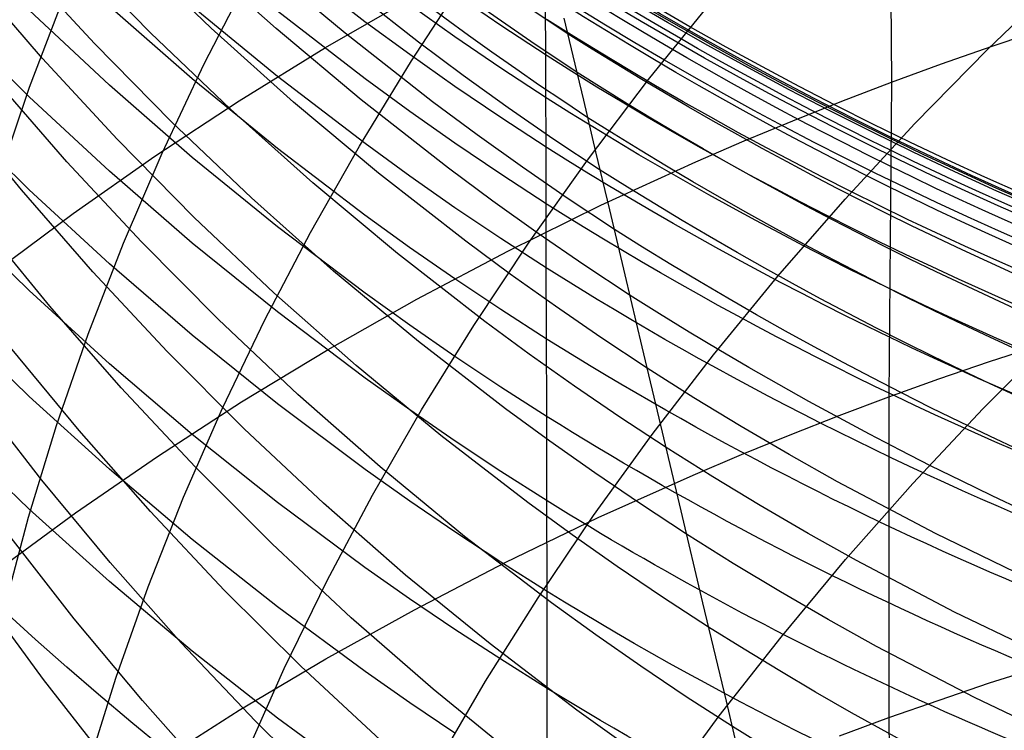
# Model space of a CAD drawing. Extents: x -383 to 1849, y -1185 to -529.
# Tile 584 of 656: x 401.47 to 405.76, y -943.97 to -940.87. Entities that reach past the tile are written whole.
import ezdxf

# ---------------------------------------------------------------- set-up
doc = ezdxf.new("R2010")
doc.units = 0
doc.layers.add('PREDEFINITO', color=7, linetype='CONTINUOUS')

msp = doc.modelspace()

# ---------------------------------------------------------------- linework, layer by layer
at = {"layer": 'PREDEFINITO'}
for p, q in [((405.2605578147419, -939.810558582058, 642.3304329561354), (405.2711921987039, -941.1462865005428, 643.8347867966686)), ((402.037841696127, -940.9313663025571, 556.3868022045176), (401.7005064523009, -940.5864885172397, 556.3035095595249)), ((402.3024364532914, -940.9103853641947, 558.0040186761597), (401.9536251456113, -940.5754936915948, 557.9308205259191)), ((402.585639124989, -940.9129122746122, 559.609980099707), (402.2255133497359, -940.5892629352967, 559.5467856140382)), ((402.9735530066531, -940.8831935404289, 587.206462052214), (402.5912333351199, -940.5876237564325, 587.2710596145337)), ((401.7927192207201, -940.9775858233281, 554.7592878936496), (401.4672152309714, -940.6238454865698, 554.6658341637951)), ((402.8872983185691, -940.93305770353, 561.2044731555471), (402.5162099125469, -940.6209228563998, 561.150884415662)), ((401.5668894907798, -941.0440071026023, 553.120956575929), (401.2535043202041, -940.6817067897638, 553.0170742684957)), ((402.2722354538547, -941.0672377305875, 518.6709038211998), (402.4704834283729, -940.6813895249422, 518.4406828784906)), ((403.2066861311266, -940.9720353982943, 562.7874186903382), (402.8248821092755, -940.6720887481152, 562.7431293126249)), ((403.1761953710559, -941.0529203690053, 516.4495415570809), (403.4169568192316, -940.6849272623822, 516.2286544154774)), ((405.6897403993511, -941.0043498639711, 511.9361392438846), (406.0174290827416, -940.6886460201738, 511.7511741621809)), ((401.5098240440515, -941.1681048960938, 520.915806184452), (401.6623340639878, -940.7676017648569, 520.6791112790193)), ((402.8018844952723, -940.995362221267, 641.2896476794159), (403.189091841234, -940.7724504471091, 641.4871910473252)), ((403.5657074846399, -940.8989365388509, 584.1562181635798), (403.365909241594, -940.7618922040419, 584.1805398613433)), ((402.2192701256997, -941.1321590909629, 591.814644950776), (401.8579700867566, -940.8158310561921, 591.9031625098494)), ((402.5915780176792, -941.1220232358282, 590.2428799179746), (402.2198431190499, -940.8162875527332, 590.3224012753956)), ((403.3660107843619, -940.9486039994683, 585.6698017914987), (403.1686657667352, -940.8085819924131, 585.6975887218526)), ((403.8596617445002, -940.9365200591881, 567.4477734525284), (403.6572820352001, -940.8013294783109, 567.4381332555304)), ((404.2113859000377, -941.1348547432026, 514.2626845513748), (404.4912782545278, -940.788238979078, 514.054635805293)), ((401.8586823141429, -941.1598133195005, 593.3976894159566), (401.5083638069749, -940.8329181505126, 593.4956094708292)), ((402.9739397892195, -941.1321022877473, 588.6865057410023), (402.5917256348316, -940.8375110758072, 588.7572612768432)), ((403.6971738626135, -940.9696877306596, 565.9053601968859), (403.4972996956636, -940.8310852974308, 565.8918259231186)), ((403.7600587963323, -940.8404259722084, 582.6070981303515), (403.7607091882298, -941.0019405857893, 584.121470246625)), ((403.8822906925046, -941.0321950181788, 565.8926150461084), (403.8433903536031, -940.8679444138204, 567.4231702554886)), ((401.5084951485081, -941.2102767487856, 594.9895925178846), (401.1693239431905, -940.8739602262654, 595.0970740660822)), ((402.6621467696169, -941.233201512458, 558.0753833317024), (402.3024364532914, -940.9103853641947, 558.0040186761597)), ((403.1685293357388, -941.025948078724, 587.1750856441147), (402.9735530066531, -940.8831935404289, 587.206462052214)), ((403.7679382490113, -941.0324074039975, 584.1324009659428), (403.5657074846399, -940.8989365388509, 584.1562181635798)), ((402.3863511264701, -941.2646738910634, 556.4681800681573), (402.037841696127, -940.9313663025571, 556.3868022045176)), ((402.956432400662, -941.2239777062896, 559.6714467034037), (402.585639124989, -940.9129122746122, 559.609980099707)), ((403.2688037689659, -941.2320914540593, 561.2564585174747), (402.8872983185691, -940.93305770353, 561.2044731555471)), ((403.565820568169, -941.0851258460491, 585.6425832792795), (403.3660107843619, -940.9486039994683, 585.6698017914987)), ((405.7101219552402, -940.9890874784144, 643.9759336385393), (405.9323606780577, -940.9146936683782, 644.0423918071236)), ((402.129630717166, -941.320304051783, 554.8507787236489), (401.7927192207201, -940.9775858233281, 554.7592878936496)), ((402.424406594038, -941.2276612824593, 641.0831889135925), (402.8018844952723, -940.995362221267, 641.2896476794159)), ((403.4014129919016, -941.1169293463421, 562.8090197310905), (403.2066861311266, -940.9720353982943, 562.7874186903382)), ((403.8994921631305, -941.1046904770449, 565.9186245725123), (403.6971738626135, -940.9696877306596, 565.9053601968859)), ((405.4897097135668, -941.0662844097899, 643.906733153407), (405.7101219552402, -940.9890874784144, 643.9759336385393)), ((403.3660086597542, -941.1652689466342, 587.1443405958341), (403.1685293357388, -941.025948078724, 587.1750856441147)), ((403.7607091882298, -941.0019405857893, 584.121470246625), (403.7615406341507, -941.1905947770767, 585.6060805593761)), ((403.9285604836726, -941.2254896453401, 564.3658561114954), (403.8822906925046, -941.0321950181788, 565.8926150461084)), ((405.3733033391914, -941.3273288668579, 512.1285534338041), (405.6897403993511, -941.0043498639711, 511.9361392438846)), ((401.8919363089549, -941.3958013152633, 553.222840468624), (401.5668894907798, -941.0440071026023, 553.120956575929)), ((402.088503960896, -941.4568344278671, 518.9058112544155), (402.2722354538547, -941.0672377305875, 518.6709038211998)), ((402.948973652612, -941.4257435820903, 516.6759261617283), (403.1761953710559, -941.0529203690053, 516.4495415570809)), ((405.2711921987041, -941.1462865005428, 643.8347867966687), (405.4897097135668, -941.0662844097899, 643.906733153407)), ((402.9736704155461, -941.4148725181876, 590.1662614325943), (402.5915780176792, -941.1220232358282, 590.2428799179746)), ((403.5986485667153, -941.2583558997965, 562.8302476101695), (403.4014129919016, -941.1169293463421, 562.8090197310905)), ((403.7680639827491, -941.2180873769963, 585.6159442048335), (403.565820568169, -941.0851258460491, 585.6425832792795)), ((401.6730732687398, -941.4943906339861, 551.5852003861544), (401.3601663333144, -941.1342524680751, 551.4727457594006)), ((401.3728063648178, -941.5712571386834, 521.156417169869), (401.5098240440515, -941.1681048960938, 520.915806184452)), ((402.2198840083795, -941.4748484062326, 593.302909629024), (401.8586823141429, -941.1598133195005, 593.3976894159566)), ((402.59120048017, -941.4361166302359, 591.7291587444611), (402.2192701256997, -941.1321590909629, 591.814644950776)), ((403.1688649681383, -941.2743776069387, 588.6521552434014), (402.9739397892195, -941.1321022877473, 588.6865057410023)), ((403.5659599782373, -941.3010960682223, 587.1142392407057), (403.3660086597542, -941.1652689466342, 587.1443405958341)), ((403.9440406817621, -941.4873537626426, 514.4770750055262), (404.2113859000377, -941.1348547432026, 514.2626845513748)), ((405.0546326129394, -941.229088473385, 643.7600981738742), (405.2711921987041, -941.1462865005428, 643.8347867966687)), ((405.2711921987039, -941.1462865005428, 643.8347867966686), (405.2596981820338, -942.5201626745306, 645.3053179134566)), ((401.8587953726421, -941.5352670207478, 594.8853343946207), (401.5084951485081, -941.2102767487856, 594.9895925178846)), ((403.7615406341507, -941.1905947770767, 585.6060805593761), (403.7625103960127, -941.4087487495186, 587.0759606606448)), ((401.4739180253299, -941.6169615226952, 549.9375056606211), (401.1734310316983, -941.2491321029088, 549.81443361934)), ((402.0569584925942, -941.4690088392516, 640.8681217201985), (402.424406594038, -941.2276612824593, 641.0831889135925)), ((403.0325091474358, -941.5434582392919, 558.1448174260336), (402.6621467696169, -941.233201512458, 558.0753833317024)), ((403.3376479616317, -941.5219754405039, 559.7310996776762), (402.956432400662, -941.2239777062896, 559.6714467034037)), ((403.4633861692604, -941.3765437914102, 561.2818265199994), (403.2688037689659, -941.2320914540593, 561.2564585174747)), ((403.9814147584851, -941.4500348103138, 562.8426600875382), (403.9285604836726, -941.2254896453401, 564.3658561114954)), ((404.8400739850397, -941.3146557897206, 643.6826995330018), (405.0546326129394, -941.229088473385, 643.7600981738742)), ((401.5083638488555, -941.6169941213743, 596.4746894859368), (401.1691750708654, -941.2828878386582, 596.588663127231)), ((402.7457902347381, -941.5859281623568, 556.5475352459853), (402.3863511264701, -941.2646738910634, 556.4681800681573)), ((403.3662944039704, -941.4132258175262, 588.6185077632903), (403.1688649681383, -941.2743776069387, 588.6521552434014)), ((403.7983619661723, -941.3962542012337, 562.8510942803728), (403.5986485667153, -941.2583558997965, 562.8302476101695)), ((402.4777036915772, -941.6515234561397, 554.9401892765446), (402.129630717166, -941.320304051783, 554.8507787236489)), ((403.7683522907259, -941.4333693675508, 587.0847939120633), (403.5659599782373, -941.3010960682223, 587.1142392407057)), ((404.6275543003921, -941.4029465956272, 643.6026302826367), (404.8400739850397, -941.3146557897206, 643.6826995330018)), ((405.0684370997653, -941.6572055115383, 512.3281832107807), (405.3733033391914, -941.3273288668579, 512.1285534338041)), ((403.6604807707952, -941.5175389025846, 561.3067655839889), (403.4633861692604, -941.3765437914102, 561.2818265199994)), ((402.2283992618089, -941.7366153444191, 553.3225980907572), (401.8919363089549, -941.3958013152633, 553.222840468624)), ((402.7356118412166, -941.8030071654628, 516.9075842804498), (402.948973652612, -941.4257435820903, 516.6759261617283)), ((403.1685228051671, -941.5563162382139, 590.1290776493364), (402.9736704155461, -941.4148725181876, 590.1662614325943)), ((403.5661972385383, -941.5485867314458, 588.5855769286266), (403.3662944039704, -941.4132258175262, 588.6185077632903)), ((403.7625103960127, -941.4087487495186, 587.0759606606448), (403.7633646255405, -941.6585775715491, 588.5455469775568)), ((404.0005223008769, -941.5305633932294, 562.8715516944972), (403.7983619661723, -941.3962542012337, 562.8510942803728)), ((404.4171115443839, -941.4939190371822, 643.5199298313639), (404.6275543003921, -941.4029465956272, 643.6026302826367)), ((401.6998405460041, -941.719066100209, 640.6447530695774), (402.0569584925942, -941.4690088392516, 640.8681217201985)), ((401.9196089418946, -941.84978587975, 519.1451878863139), (402.088503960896, -941.4568344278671, 518.9058112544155)), ((402.9735129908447, -941.7272301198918, 591.6468314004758), (402.59120048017, -941.4361166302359, 591.7291587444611)), ((404.0420008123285, -941.7042751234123, 561.3249528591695), (403.9814147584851, -941.4500348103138, 562.8426600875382)), ((401.9976717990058, -941.844049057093, 551.6955006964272), (401.6730732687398, -941.4943906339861, 551.5852003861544)), ((402.5917221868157, -941.7775490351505, 593.2114076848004), (402.2198840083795, -941.4748484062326, 593.302909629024)), ((403.6895615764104, -941.8453544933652, 514.6975800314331), (403.9440406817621, -941.4873537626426, 514.4770750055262)), ((404.0026087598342, -941.6837414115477, 643.346792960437), (404.4171115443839, -941.4939190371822, 643.5199298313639)), ((402.2199779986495, -941.8484591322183, 594.7844465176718), (401.8587953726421, -941.5352670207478, 594.8853343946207)), ((403.4132766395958, -941.8406716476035, 558.2122238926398), (403.0325091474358, -941.5434582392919, 558.1448174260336)), ((403.3658711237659, -941.6943601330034, 590.0926638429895), (403.1685228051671, -941.5563162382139, 590.1290776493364)), ((403.5320874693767, -941.6659227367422, 559.7602192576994), (403.3376479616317, -941.5219754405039, 559.7310996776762)), ((403.7685426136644, -941.6804001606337, 588.5533763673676), (403.5661972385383, -941.5485867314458, 588.5855769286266)), ((403.8600568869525, -941.6550161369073, 561.3312663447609), (403.6604807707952, -941.5175389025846, 561.3067655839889)), ((403.115914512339, -941.8946459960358, 556.6247598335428), (402.7457902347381, -941.5859281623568, 556.5475352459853)), ((401.7863513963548, -941.9748231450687, 550.058423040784), (401.4739180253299, -941.6169615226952, 549.9375056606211)), ((401.8586823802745, -941.9398400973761, 596.3641585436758), (401.5083638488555, -941.6169941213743, 596.4746894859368)), ((402.8366921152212, -941.9707673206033, 555.0274021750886), (402.4777036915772, -941.6515234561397, 554.9401892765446)), ((403.7290405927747, -941.8064216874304, 559.7888532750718), (403.5320874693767, -941.6659227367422, 559.7602192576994)), ((403.596869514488, -941.8837880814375, 643.1636041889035), (404.0026087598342, -941.6837414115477, 643.346792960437)), ((403.7633646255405, -941.6585775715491, 588.5455469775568), (403.7633992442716, -941.9409119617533, 590.015352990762)), ((404.0620838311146, -941.7889148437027, 561.3553194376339), (403.8600568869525, -941.6550161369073, 561.3312663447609)), ((404.7754608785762, -941.993602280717, 512.5347950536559), (405.0684370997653, -941.6572055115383, 512.3281832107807)), ((401.5075675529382, -942.0550570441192, 597.9495860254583), (401.1682730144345, -941.7237568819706, 598.0699380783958)), ((401.3533531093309, -941.9774942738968, 640.413389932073), (401.6998405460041, -941.719066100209, 640.6447530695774)), ((403.1684850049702, -941.8678223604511, 591.606892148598), (402.9735129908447, -941.7272301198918, 591.6468314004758)), ((403.5656842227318, -941.8289447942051, 590.0570347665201), (403.3658711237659, -941.6943601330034, 590.0926638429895)), ((404.1092924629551, -941.988022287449, 559.8127588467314), (404.0420008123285, -941.7042751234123, 561.3249528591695)), ((401.5981484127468, -942.1241916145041, 548.4108245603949), (401.2984416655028, -941.7582633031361, 548.2789755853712)), ((402.5760328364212, -942.0659751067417, 553.4201015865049), (402.2283992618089, -941.7366153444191, 553.3225980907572)), ((402.5364301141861, -942.1843213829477, 517.1442919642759), (402.7356118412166, -941.8030071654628, 516.9075842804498)), ((402.9739501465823, -942.0674408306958, 593.123321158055), (402.5917221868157, -941.7775490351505, 593.2114076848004)), ((403.9284766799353, -941.9434118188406, 559.816991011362), (403.7290405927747, -941.8064216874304, 559.7888532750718)), ((401.7658703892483, -942.2456983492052, 519.3888164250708), (401.9196089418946, -941.84978587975, 519.1451878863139)), ((402.3337190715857, -942.1827547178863, 551.8035078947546), (401.9976717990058, -941.844049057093, 551.6955006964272)), ((402.5917964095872, -942.1493811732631, 594.6870757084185), (402.2199779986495, -941.8484591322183, 594.7844465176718)), ((403.6074851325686, -941.9842358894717, 558.2451364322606), (403.4132766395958, -941.8406716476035, 558.2122238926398)), ((403.4482675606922, -942.2084753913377, 514.9239724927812), (403.6895615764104, -941.8453544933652, 514.6975800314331)), ((403.7679309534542, -941.9600108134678, 590.0222051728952), (403.5656842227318, -941.8289447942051, 590.0570347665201)), ((403.4964794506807, -942.1903442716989, 556.6997459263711), (403.115914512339, -941.8946459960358, 556.6247598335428)), ((403.3659594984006, -942.0050260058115, 591.5677904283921), (403.1684850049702, -941.8678223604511, 591.606892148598)), ((403.2001976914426, -942.0937242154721, 642.9706787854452), (403.596869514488, -941.8837880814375, 643.1636041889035)), ((402.2198839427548, -942.2509570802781, 596.2572260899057), (401.8586823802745, -941.9398400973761, 596.3641585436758)), ((403.7633992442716, -941.9409119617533, 590.015352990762), (403.7643907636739, -942.2525896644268, 591.4862647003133)), ((404.1303650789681, -942.0768326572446, 559.8446217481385), (403.9284766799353, -941.9434118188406, 559.816991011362)), ((402.1104879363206, -942.3222470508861, 550.1770368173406), (401.7863513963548, -941.9748231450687, 550.058423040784)), ((403.2063499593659, -942.2775589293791, 555.1123000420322), (402.8366921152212, -941.9707673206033, 555.0274021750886)), ((403.8042022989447, -942.1243578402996, 558.2775056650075), (403.6074851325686, -941.9842358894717, 558.2451364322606)), ((403.5659054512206, -942.1387818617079, 591.5295421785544), (403.3659594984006, -942.0050260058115, 591.5677904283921)), ((404.1829636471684, -942.3009957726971, 558.3071863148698), (404.1092924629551, -941.988022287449, 559.8127588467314)), ((404.4946938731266, -942.3361416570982, 512.7481554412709), (404.7754608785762, -941.993602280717, 512.5347950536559)), ((401.8579893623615, -942.375183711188, 597.8328913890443), (401.5075675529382, -942.0550570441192, 597.9495860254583)), ((402.9345915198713, -942.3834065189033, 553.5152231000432), (402.5760328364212, -942.0659751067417, 553.4201015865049)), ((403.1688831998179, -942.2074351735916, 593.0806016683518), (402.9739501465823, -942.0674408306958, 593.123321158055)), ((402.8128971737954, -942.3132149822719, 642.7683320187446), (403.2001976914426, -942.0937242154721, 642.9706787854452)), ((401.9097906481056, -942.4802015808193, 548.5403796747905), (401.5981484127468, -942.1241916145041, 548.4108245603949)), ((402.9740039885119, -942.4375612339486, 594.5933687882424), (402.5917964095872, -942.1493811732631, 594.6870757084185)), ((403.7682918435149, -942.2690307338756, 591.4921633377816), (403.5659054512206, -942.1387818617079, 591.5295421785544)), ((404.00339727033, -942.2609770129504, 558.3093194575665), (403.8042022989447, -942.1243578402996, 558.2775056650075)), ((401.5086012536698, -942.5181719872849, 599.4148890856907), (401.169439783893, -942.1892513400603, 599.54175905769)), ((402.6809722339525, -942.5100345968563, 551.9090831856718), (402.3337190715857, -942.1827547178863, 551.8035078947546)), ((402.3517486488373, -942.5692964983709, 517.3858252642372), (402.5364301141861, -942.1843213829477, 517.1442919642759)), ((403.6906007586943, -942.3331601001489, 556.7363658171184), (403.4964794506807, -942.1903442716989, 556.6997459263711)), ((403.3663211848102, -942.3440494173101, 593.0387876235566), (403.1688831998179, -942.2074351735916, 593.0806016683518)), ((403.2204776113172, -942.5763349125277, 515.1560252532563), (403.4482675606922, -942.2084753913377, 514.9239724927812)), ((401.6276082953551, -942.6441780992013, 519.6364795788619), (401.7658703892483, -942.2456983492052, 519.3888164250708)), ((402.5917218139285, -942.5498763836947, 596.1540479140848), (402.2198839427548, -942.2509570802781, 596.2572260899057)), ((403.5864311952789, -942.5714215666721, 555.1947655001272), (403.2063499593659, -942.2775589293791, 555.1123000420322)), ((403.7643907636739, -942.2525896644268, 591.4862647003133), (403.7653000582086, -942.5930408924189, 592.9529722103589)), ((404.2050391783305, -942.3940329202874, 558.3405656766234), (404.00339727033, -942.2609770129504, 558.3093194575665)), ((405.6707092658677, -942.5712062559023, 510.623689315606), (405.988090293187, -942.2519134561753, 510.4265633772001)), ((401.7258046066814, -942.6669885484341, 546.8973967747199), (401.426676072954, -942.3037697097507, 546.7570216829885)), ((402.4460844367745, -942.6587633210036, 550.2931980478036), (402.1104879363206, -942.3222470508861, 550.1770368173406)), ((402.4352718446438, -942.5419255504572, 642.5568791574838), (402.8128971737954, -942.3132149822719, 642.7683320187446)), ((404.2648608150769, -942.6434266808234, 556.8076539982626), (404.1829636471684, -942.3009957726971, 558.3071863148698)), ((405.698638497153, -942.3660593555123, 645.4492972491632), (405.9208994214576, -942.2931183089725, 645.5171010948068)), ((403.5662332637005, -942.4772242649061, 592.9978962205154), (403.3663211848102, -942.3440494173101, 593.0387876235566)), ((403.8872405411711, -942.4725398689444, 556.7723856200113), (403.6906007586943, -942.3331601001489, 556.7363658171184)), ((404.2264552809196, -942.6844461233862, 512.968030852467), (404.4946938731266, -942.3361416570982, 512.7481554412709)), ((405.4782152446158, -942.4417401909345, 645.3787040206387), (405.698638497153, -942.3660593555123, 645.4492972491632)), ((402.2192903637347, -942.683674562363, 597.7200181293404), (401.8579893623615, -942.375183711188, 597.8328913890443)), ((403.3038297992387, -942.6884354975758, 553.6078347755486), (402.9345915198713, -942.3834065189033, 553.5152231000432)), ((404.4090909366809, -942.5234745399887, 558.3712337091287), (404.2050391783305, -942.3940329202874, 558.3405656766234)), ((403.1689266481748, -942.5767255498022, 594.5479351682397), (402.9740039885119, -942.4375612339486, 594.5933687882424)), ((405.2596981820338, -942.5201626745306, 645.3053179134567), (405.4782152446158, -942.4417401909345, 645.3787040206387)), ((402.2331263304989, -942.8258240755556, 548.6674808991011), (401.9097906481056, -942.4802015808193, 548.5403796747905)), ((403.7685885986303, -942.606900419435, 592.9579446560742), (403.5662332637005, -942.4772242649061, 592.9978962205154)), ((404.0863682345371, -942.6084231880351, 556.8077918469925), (403.8872405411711, -942.4725398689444, 556.7723856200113)), ((401.5626584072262, -942.8833097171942, 545.2475255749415), (401.276333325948, -942.5140697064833, 545.0965259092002)), ((401.8588673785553, -942.8360109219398, 599.291890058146), (401.5086012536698, -942.5181719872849, 599.4148890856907)), ((402.0676255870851, -942.7795210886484, 642.3366354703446), (402.4352718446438, -942.5419255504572, 642.5568791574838)), ((403.0391884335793, -942.8254156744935, 552.0120877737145), (402.6809722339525, -942.5100345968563, 551.9090831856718)), ((404.6154905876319, -942.6492887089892, 558.4013190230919), (404.4090909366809, -942.5234745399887, 558.3712337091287)), ((405.0431506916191, -942.6013215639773, 645.2291426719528), (405.2596981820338, -942.5201626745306, 645.3053179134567)), ((405.2596981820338, -942.5201626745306, 645.3053179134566), (405.2602323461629, -943.9195047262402, 646.7531743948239)), ((402.1818876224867, -942.9575427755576, 517.6319602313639), (402.3517486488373, -942.5692964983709, 517.3858252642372)), ((402.973949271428, -942.8361293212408, 596.0547798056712), (402.5917218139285, -942.5498763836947, 596.1540479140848)), ((403.0065107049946, -942.9485515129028, 515.3935111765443), (403.2204776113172, -942.5763349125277, 515.1560252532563)), ((403.3663541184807, -942.7125274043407, 594.5034725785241), (403.1689266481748, -942.5767255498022, 594.5479351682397)), ((403.7803037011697, -942.7133555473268, 555.2350493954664), (403.5864311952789, -942.5714215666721, 555.1947655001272)), ((405.3648530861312, -942.8972498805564, 510.8282066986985), (405.6707092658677, -942.5712062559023, 510.623689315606)), ((403.7653000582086, -942.5930408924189, 592.9529722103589), (403.7659049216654, -942.9624486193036, 594.413458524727)), ((404.2879532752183, -942.7407496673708, 556.8425710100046), (404.0863682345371, -942.6084231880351, 556.8077918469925)), ((404.8286156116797, -942.6851832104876, 645.1502110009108), (405.0431506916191, -942.6013215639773, 645.2291426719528)), ((401.5051426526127, -943.0448313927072, 519.8879600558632), (401.6276082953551, -942.6441780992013, 519.6364795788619)), ((402.0368959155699, -943.0203243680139, 547.0353358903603), (401.7258046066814, -942.6669885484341, 546.8973967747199)), ((402.7928976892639, -942.9839020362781, 550.4067577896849), (402.4460844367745, -942.6587633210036, 550.2931980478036)), ((404.3527565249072, -943.0167860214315, 555.3154541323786), (404.2648608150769, -942.6434266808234, 556.8076539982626)), ((404.8241699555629, -942.7714717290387, 558.4308186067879), (404.6154905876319, -942.6492887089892, 558.4013190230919)), ((401.5086974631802, -943.0101604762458, 600.870069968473), (401.1695497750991, -942.6838096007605, 601.0034322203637)), ((402.5912224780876, -942.9800672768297, 597.6111302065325), (402.2192903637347, -942.683674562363, 597.7200181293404)), ((403.6835021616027, -942.9805879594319, 553.6978087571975), (403.3038297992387, -942.6884354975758, 553.6078347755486)), ((403.5662555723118, -942.8449078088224, 594.4599993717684), (403.3663541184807, -942.7125274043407, 594.5034725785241)), ((403.9766897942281, -942.8518785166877, 555.2746811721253), (403.7803037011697, -942.7133555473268, 555.2350493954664)), ((403.9710642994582, -943.0381381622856, 513.1941877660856), (404.2264552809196, -942.6844461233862, 512.968030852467)), ((404.6161306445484, -942.7717068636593, 645.0685628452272), (404.8286156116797, -942.6851832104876, 645.1502110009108)), ((404.4919587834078, -942.8694684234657, 556.8767113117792), (404.2879532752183, -942.7407496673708, 556.8425710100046)), ((401.7102622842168, -943.0256667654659, 642.1079162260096), (402.0676255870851, -942.7795210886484, 642.3366354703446)), ((404.4057334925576, -942.8608517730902, 644.9842381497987), (404.6161306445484, -942.7717068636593, 645.0685628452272)), ((405.0350608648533, -942.890019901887, 558.4597294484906), (404.8241699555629, -942.7714717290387, 558.4308186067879)), ((402.2199891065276, -943.142310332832, 599.1729345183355), (401.8588673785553, -942.8360109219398, 599.291890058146)), ((402.5679134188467, -943.160589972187, 548.7919682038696), (402.2331263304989, -942.8258240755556, 548.6674808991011)), ((403.16888199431, -942.9743594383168, 596.0066607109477), (402.973949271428, -942.8361293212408, 596.0547798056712)), ((403.4081248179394, -943.1284249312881, 552.1123828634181), (403.0391884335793, -942.8254156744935, 552.0120877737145)), ((403.7686001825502, -942.9738077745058, 594.4175339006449), (403.5662555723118, -942.8449078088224, 594.4599993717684)), ((401.8611863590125, -943.2431921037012, 545.396139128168), (401.5626584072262, -942.8833097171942, 545.2475255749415)), ((404.1755587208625, -942.9869308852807, 555.3136461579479), (403.9766897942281, -942.8518785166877, 555.2746811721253)), ((403.9913534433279, -943.0468423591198, 644.8077189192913), (404.4057334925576, -942.8608517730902, 644.9842381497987)), ((404.6983226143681, -942.9945665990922, 556.910207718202), (404.4919587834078, -942.8694684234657, 556.8767113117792)), ((405.4632046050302, -943.1161969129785, 558.515772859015), (405.0350608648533, -942.890019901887, 558.4597294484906)), ((405.070843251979, -943.2296717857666, 511.0398769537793), (405.3648530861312, -942.8972498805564, 510.8282066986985)), ((402.0271672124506, -943.3486704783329, 517.8824729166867), (402.1818876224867, -942.9575427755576, 517.6319602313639)), ((402.8066858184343, -943.3247436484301, 515.6362031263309), (403.0065107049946, -942.9485515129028, 515.3935111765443)), ((403.3663195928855, -943.1092472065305, 595.9595775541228), (403.16888199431, -942.9743594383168, 596.0066607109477)), ((403.7659049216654, -942.9624486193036, 594.413458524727), (403.766464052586, -943.3598181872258, 595.8653883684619)), ((401.8589473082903, -943.3255102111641, 600.74079653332), (401.5086974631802, -943.0101604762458, 600.870069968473)), ((402.9735376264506, -943.2638995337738, 597.5063915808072), (402.5912224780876, -942.9800672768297, 597.6111302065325)), ((403.1506844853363, -943.2971932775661, 550.517567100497), (402.7928976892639, -942.9839020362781, 550.4067577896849)), ((403.8771744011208, -943.1216873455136, 553.741766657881), (403.6835021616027, -942.9805879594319, 553.6978087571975)), ((404.3768797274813, -943.118453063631, 555.3519296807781), (404.1755587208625, -942.9869308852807, 555.3136461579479)), ((404.4480010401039, -943.4183049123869, 553.8312798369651), (404.3527565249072, -943.0167860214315, 555.3154541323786)), ((404.9069763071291, -943.1160408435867, 556.943056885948), (404.6983226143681, -942.9945665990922, 556.910207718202)), ((401.3634858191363, -943.28002774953, 641.8710366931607), (401.7102622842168, -943.0256667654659, 642.1079162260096)), ((401.3987934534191, -943.4472644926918, 520.1430405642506), (401.5051426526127, -943.0448313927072, 519.8879600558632)), ((402.359709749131, -943.3633105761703, 547.1706685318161), (402.0368959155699, -943.0203243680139, 547.0353358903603)), ((403.5857770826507, -943.2428289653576, 644.6209728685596), (403.9913534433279, -943.0468423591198, 644.8077189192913)), ((403.7288401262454, -943.3968402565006, 513.4263926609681), (403.9710642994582, -943.0381381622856, 513.1941877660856)), ((401.7045564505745, -943.4881336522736, 543.7485648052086), (401.41889054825, -943.1219570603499, 543.5890750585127)), ((402.5917173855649, -943.436612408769, 599.0581950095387), (402.2199891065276, -943.142310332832, 599.1729345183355)), ((403.5662312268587, -943.2407340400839, 595.9135498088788), (403.3663195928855, -943.1092472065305, 595.9595775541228)), ((403.7875385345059, -943.4185893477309, 552.2098296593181), (403.4081248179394, -943.1284249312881, 552.1123828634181)), ((404.0733630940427, -943.2593898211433, 553.7850171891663), (403.8771744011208, -943.1216873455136, 553.741766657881)), ((404.5806158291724, -943.246394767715, 555.3895188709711), (404.3768797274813, -943.118453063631, 555.3519296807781)), ((405.1178514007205, -943.2338878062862, 556.9752554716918), (404.9069763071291, -943.1160408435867, 556.943056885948)), ((405.8993764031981, -943.3277901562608, 558.5694251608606), (405.4632046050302, -943.1161969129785, 558.515772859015)), ((402.9139098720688, -943.4840301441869, 548.9136815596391), (402.5679134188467, -943.160589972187, 548.7919682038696)), ((404.7890012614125, -943.5680994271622, 511.25846150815), (405.070843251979, -943.2296717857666, 511.0398769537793)), ((402.1716753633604, -943.5932576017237, 545.5421873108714), (401.8611863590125, -943.2431921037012, 545.396139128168)), ((403.1685113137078, -943.4009610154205, 597.4556294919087), (402.9735376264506, -943.2638995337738, 597.5063915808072)), ((403.1893060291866, -943.4484855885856, 644.4243195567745), (403.5857770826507, -943.2428289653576, 644.6209728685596)), ((403.7685860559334, -943.3687613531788, 595.8685969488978), (403.5662312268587, -943.2407340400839, 595.9135498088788)), ((404.2720375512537, -943.3936361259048, 553.8275443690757), (404.0733630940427, -943.2593898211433, 553.7850171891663)), ((404.7867051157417, -943.370742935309, 555.4264080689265), (404.5806158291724, -943.246394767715, 555.3895188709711)), ((405.5459919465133, -943.4586864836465, 557.0376875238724), (405.1178514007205, -943.2338878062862, 556.9752554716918)), ((403.519201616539, -943.5981671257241, 550.625477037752), (403.1506844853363, -943.2971932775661, 550.517567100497)), ((402.2200501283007, -943.6294046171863, 600.6157934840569), (401.8589473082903, -943.3255102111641, 600.74079653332)), ((401.887907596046, -943.7422898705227, 518.1371393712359), (402.0271672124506, -943.3486704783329, 517.8824729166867)), ((402.6213219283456, -943.7045297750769, 515.883873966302), (402.8066858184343, -943.3247436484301, 515.6362031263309)), ((403.766464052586, -943.3598181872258, 595.8653883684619), (403.7667552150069, -943.785418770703, 597.3076449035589)), ((401.5701764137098, -943.7530909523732, 542.0921164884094), (401.2977931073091, -943.38078026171, 541.9215057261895)), ((402.6940058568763, -943.6954805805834, 547.3032242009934), (402.359709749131, -943.3633105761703, 547.1706685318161)), ((403.3659877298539, -943.5347090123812, 597.4059662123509), (403.1685113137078, -943.4009610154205, 597.4556294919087)), ((403.5001019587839, -943.7601748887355, 513.6644120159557), (403.7288401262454, -943.3968402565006, 513.4263926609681)), ((404.4731670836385, -943.5243669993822, 553.8693322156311), (404.2720375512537, -943.3936361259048, 553.8275443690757)), ((404.9950794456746, -943.4914938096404, 555.4625934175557), (404.7867051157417, -943.370742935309, 555.4264080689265)), ((402.9738031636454, -943.718459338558, 598.9478440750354), (402.5917173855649, -943.436612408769, 599.0581950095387)), ((403.9810985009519, -943.5587069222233, 552.2574415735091), (403.7875385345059, -943.4185893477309, 552.2098296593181)), ((404.550606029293, -943.8479853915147, 552.3559763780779), (404.4480010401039, -943.4183049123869, 553.8312798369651)), ((402.002454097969, -943.8449893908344, 543.9055393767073), (401.7045564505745, -943.4881336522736, 543.7485648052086)), ((402.8022419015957, -943.663486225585, 644.218078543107), (403.1893060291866, -943.4484855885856, 644.4243195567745)), ((403.2708736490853, -943.7956754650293, 549.0324609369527), (402.9139098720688, -943.4840301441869, 548.9136815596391)), ((405.9821965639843, -943.6689358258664, 557.0974771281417), (405.5459919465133, -943.4586864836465, 557.0376875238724)), ((405.2056706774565, -943.608643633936, 555.4980710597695), (404.9950794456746, -943.4914938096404, 555.4625934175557)), ((403.5659358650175, -943.665085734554, 597.3574222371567), (403.3659877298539, -943.5347090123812, 597.4059662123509)), ((404.1771867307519, -943.6954359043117, 552.3042893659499), (403.9810985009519, -943.5587069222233, 552.2574415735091)), ((404.5196486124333, -943.9121602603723, 511.4837217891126), (404.7890012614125, -943.5680994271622, 511.25846150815)), ((402.4938836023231, -943.9330469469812, 545.6854908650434), (402.1716753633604, -943.5932576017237, 545.5421873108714)), ((403.8982058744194, -943.8863536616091, 550.7303386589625), (403.519201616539, -943.5981671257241, 550.625477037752)), ((405.6332312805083, -943.8321251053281, 555.5668877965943), (405.2056706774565, -943.608643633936, 555.4980710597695)), ((402.5917567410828, -943.9213895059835, 600.495242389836), (402.2200501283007, -943.6294046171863, 600.6157934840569)), ((402.4248863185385, -943.8875048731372, 644.0025693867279), (402.8022419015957, -943.663486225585, 644.218078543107)), ((402.4507380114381, -944.0875283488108, 516.1362965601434), (402.6213219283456, -943.7045297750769, 515.883873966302)), ((403.0395439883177, -944.0163677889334, 547.4328323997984), (402.6940058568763, -943.6954805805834, 547.3032242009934)), ((403.7683247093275, -943.7920333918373, 597.3100180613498), (403.5659358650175, -943.665085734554, 597.3574222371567)), ((404.3757728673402, -943.8287171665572, 552.3503556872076), (404.1771867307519, -943.6954359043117, 552.3042893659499)), ((405.6994490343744, -943.7683604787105, 646.9001126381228), (405.9218578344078, -943.6968172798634, 646.9693125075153)), ((401.7644289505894, -944.1380112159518, 518.395735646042), (401.887907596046, -943.7422898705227, 518.1371393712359)), ((403.16865228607, -943.8545690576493, 598.8943682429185), (402.9738031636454, -943.718459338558, 598.9478440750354)), ((401.8550451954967, -944.1165796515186, 542.2602844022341), (401.5701764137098, -943.7530909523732, 542.0921164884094)), ((403.2851689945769, -944.127764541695, 513.9080123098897), (403.5001019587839, -943.7601748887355, 513.6644120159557)), ((403.7667552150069, -943.785418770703, 597.3076449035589), (403.7670131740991, -944.2385825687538, 598.7394288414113)), ((405.4788842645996, -943.8425890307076, 646.8280677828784), (405.6994490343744, -943.7683604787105, 646.9001126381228)), ((403.638562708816, -944.0950568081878, 549.1481463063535), (403.2708736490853, -943.7956754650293, 549.0324609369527)), ((404.5768265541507, -943.9584915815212, 552.3956231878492), (404.3757728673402, -943.8287171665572, 552.3503556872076)), ((406.0688417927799, -944.0411572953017, 555.6328274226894), (405.6332312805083, -943.8321251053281, 555.5668877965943)), ((402.3123432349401, -944.1920677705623, 544.0598091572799), (402.002454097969, -943.8449893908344, 543.9055393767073)), ((403.3659973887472, -943.9873933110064, 598.8420542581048), (403.16865228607, -943.8545690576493, 598.8943682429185)), ((404.6594152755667, -944.3074814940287, 550.8890608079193), (404.550606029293, -943.8479853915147, 552.3559763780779)), ((405.2602323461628, -943.9195047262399, 646.7531743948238), (405.4788842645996, -943.8425890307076, 646.8280677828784)), ((402.057540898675, -944.1202155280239, 643.7781116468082), (402.4248863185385, -943.8875048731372, 644.0025693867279)), ((404.0915646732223, -944.0255048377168, 550.7815798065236), (403.8982058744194, -943.8863536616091, 550.7303386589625)), ((404.2631068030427, -944.2614817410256, 511.7154192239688), (404.5196486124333, -943.9121602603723, 511.4837217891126)), ((405.0435568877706, -943.9991023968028, 646.6754363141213), (405.2602323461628, -943.9195047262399, 646.7531743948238)), ((405.2602323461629, -943.9195047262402, 646.7531743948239), (405.2709426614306, -945.3421587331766, 648.1755126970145)), ((402.8275692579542, -944.262100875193, 545.8258705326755), (402.4938836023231, -943.9330469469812, 545.6854908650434)), ((402.9738179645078, -944.2010106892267, 600.3793248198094), (402.5917567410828, -943.9213895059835, 600.495242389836))]:
    msp.add_line(p, q, dxfattribs=at)
at = {"layer": 'PREDEFINITO', "extrusion": (0.01527697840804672, -0.1016941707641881, -0.994698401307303)}
msp.add_arc((269.672296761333, 1032.517540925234, -459.5050995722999), 14.99696096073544, 132.0550495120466, 314.6365593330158, dxfattribs=at)
at = {"layer": 'PREDEFINITO', "extrusion": (-0.01683288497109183, 0.3075132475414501, -0.951394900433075)}
msp.add_arc((-360.4745621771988, -721.5646183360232, -863.8014175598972), 14.97897654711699, 55.83898290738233, 295.2730315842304, dxfattribs=at)
at = {"layer": 'PREDEFINITO', "extrusion": (-0.01680727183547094, 0.3261209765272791, -0.9451786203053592)}
msp.add_arc((-363.4913175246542, -703.3477102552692, -879.1412527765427), 14.97443206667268, 51.68409155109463, 297.6498818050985, dxfattribs=at)
at = {"layer": 'PREDEFINITO', "extrusion": (-0.01682269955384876, 0.3816109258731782, -0.9241699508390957)}
msp.add_arc((-370.4816276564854, -647.1987904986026, -923.458420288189), 14.96201527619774, 305.7136932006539, 39.07971479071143, dxfattribs=at)
at = {"layer": 'PREDEFINITO', "extrusion": (-0.01677253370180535, 0.3998133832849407, -0.9164430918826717)}
msp.add_arc((-372.4913130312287, -628.0207622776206, -937.4926772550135), 14.97210137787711, 309.2187627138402, 34.80961328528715, dxfattribs=at)
at = {"layer": 'PREDEFINITO', "extrusion": (-0.01676555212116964, 0.4178793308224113, -0.9083478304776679)}
msp.add_arc((-374.1621728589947, -608.6631320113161, -951.1926333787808), 14.93576120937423, 312.9155233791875, 30.70215050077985, dxfattribs=at)
at = {"layer": 'PREDEFINITO', "extrusion": (0.06085069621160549, -0.2938485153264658, -0.9539131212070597)}
msp.add_arc((215.3689223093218, 1115.269294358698, -221.8570220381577), 14.95304766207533, 35.41266342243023, 135.0622067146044, dxfattribs=at)
at = {"layer": 'PREDEFINITO', "extrusion": (0.05640473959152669, -0.2750530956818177, -0.9597730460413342)}
msp.add_arc((217.2715771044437, 1110.047289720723, -246.1754962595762), 14.97554083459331, 41.40038805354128, 134.8305370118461, dxfattribs=at)
at = {"layer": 'PREDEFINITO', "extrusion": (0.05190493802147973, -0.2561864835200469, -0.9652328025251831)}
msp.add_arc((219.6067342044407, 1104.266899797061, -270.3614338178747), 14.98700380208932, 44.79781140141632, 134.6350759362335, dxfattribs=at)
at = {"layer": 'PREDEFINITO', "extrusion": (0.04740610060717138, -0.2372513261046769, -0.9702909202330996)}
msp.add_arc((222.2510667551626, 1097.96448509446, -294.3874811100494), 14.9753927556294, 48.08942254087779, 134.4820405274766, dxfattribs=at)
at = {"layer": 'PREDEFINITO', "extrusion": (-0.01586804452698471, 0.02079063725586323, -0.9996579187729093)}
msp.add_arc((235.1737300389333, -971.9019427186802, -601.0623191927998), 15.45497952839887, 294.5706289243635, 339.7623634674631, dxfattribs=at)
at = {"layer": 'PREDEFINITO', "extrusion": (-0.01686535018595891, 0.04503821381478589, -0.9988428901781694)}
msp.add_arc((-60.60203964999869, -984.1980090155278, -625.2346603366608), 15.41161990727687, 280.13122432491, 322.9868263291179, dxfattribs=at)
at = {"layer": 'PREDEFINITO', "extrusion": (-0.01691856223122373, 0.07456117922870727, -0.9970729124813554)}
msp.add_arc((-196.550681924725, -948.6192317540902, -653.333404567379), 15.37684710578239, 274.7777754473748, 315.2531978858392, dxfattribs=at)
at = {"layer": 'PREDEFINITO', "extrusion": (-0.01274895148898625, 0.01582784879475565, -0.9997934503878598)}
msp.add_arc((260.9001503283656, -968.9297190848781, -593.509796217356), 15.48746778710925, 293.6472372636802, 341.1921149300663, dxfattribs=at)
at = {"layer": 'PREDEFINITO', "extrusion": (-0.01686836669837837, 0.09654204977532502, -0.9951859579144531)}
msp.add_arc((-246.1815926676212, -923.1833053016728, -674.353170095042), 15.32657730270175, 274.2942448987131, 312.4181614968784, dxfattribs=at)
at = {"layer": 'PREDEFINITO', "extrusion": (-0.008128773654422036, -0.002595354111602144, -0.9999635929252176)}
msp.add_arc((-407.405766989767, -929.019718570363, -572.8643324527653), 15.48731450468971, 252.3568624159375, 302.3452437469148, dxfattribs=at)
at = {"layer": 'PREDEFINITO', "extrusion": (-0.003394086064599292, -0.02308004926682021, -0.9997278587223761)}
msp.add_arc((542.6629483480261, 870.8999048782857, -550.0204177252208), 15.44522063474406, 61.51104550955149, 114.0532646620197, dxfattribs=at)
at = {"layer": 'PREDEFINITO', "extrusion": (-0.01680992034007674, 0.1145596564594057, -0.9932741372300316)}
msp.add_arc((-272.9064832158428, -903.9306104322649, -691.7366259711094), 15.2544061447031, 275.1229103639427, 310.9249130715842, dxfattribs=at)
at = {"layer": 'PREDEFINITO', "extrusion": (0.001257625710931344, -0.04270457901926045, -0.9990869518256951)}
msp.add_arc((384.6137659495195, 962.9240951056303, -527.7770556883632), 15.44600124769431, 69.06311450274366, 124.0824341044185, dxfattribs=at)
at = {"layer": 'PREDEFINITO', "extrusion": (-0.01682014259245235, 0.131845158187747, -0.9911276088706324)}
msp.add_arc((-291.1955473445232, -886.5825967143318, -708.2910350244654), 15.18676714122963, 276.4758648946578, 309.8955729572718, dxfattribs=at)
at = {"layer": 'PREDEFINITO', "extrusion": (0.005930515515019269, -0.0622991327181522, -0.9980399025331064)}
msp.add_arc((322.3372766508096, 996.3871106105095, -505.3208953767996), 15.4301383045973, 70.30913048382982, 127.8304927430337, dxfattribs=at)
at = {"layer": 'PREDEFINITO', "extrusion": (-0.01678276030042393, 0.150942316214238, -0.9884000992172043)}
msp.add_arc((-306.8153000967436, -868.075154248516, -726.1744748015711), 15.10230323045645, 277.949432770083, 309.0264707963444, dxfattribs=at)
at = {"layer": 'PREDEFINITO', "extrusion": (0.0106104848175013, -0.08205630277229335, -0.9965712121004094)}
msp.add_arc((289.7260472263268, 1016.768259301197, -482.469068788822), 15.37589271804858, 69.6505773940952, 129.8300924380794, dxfattribs=at)
at = {"layer": 'PREDEFINITO', "extrusion": (0.02914033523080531, -0.1602718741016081, -0.9866426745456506)}
msp.add_arc((239.4418324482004, 1065.951803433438, -389.601681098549), 15.16064796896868, 61.52693209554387, 133.0743696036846, dxfattribs=at)
at = {"layer": 'PREDEFINITO', "extrusion": (-0.01680299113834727, 0.1717853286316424, -0.9849910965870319)}
msp.add_arc((-319.531778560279, -848.5502118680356, -745.2984607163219), 15.00916871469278, 279.598995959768, 308.3294615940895, dxfattribs=at)
at = {"layer": 'PREDEFINITO', "extrusion": (0.01523271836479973, -0.1016833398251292, -0.9947001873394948)}
msp.add_arc((270.0984908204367, 1031.978662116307, -459.5341814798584), 15.32818163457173, 68.22031875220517, 131.0463447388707, dxfattribs=at)
at = {"layer": 'PREDEFINITO', "extrusion": (0.0245507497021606, -0.1408166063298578, -0.9897312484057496)}
msp.add_arc((246.5969579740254, 1055.979337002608, -413.0513551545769), 15.22414620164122, 64.33319421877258, 132.5549730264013, dxfattribs=at)
at = {"layer": 'PREDEFINITO', "extrusion": (-0.01681882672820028, 0.1926731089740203, -0.9811188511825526)}
msp.add_arc((-329.4991368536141, -829.2676687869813, -764.1797626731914), 14.91487215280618, 281.3681473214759, 307.738099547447, dxfattribs=at)
at = {"layer": 'PREDEFINITO', "extrusion": (0.01990309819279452, -0.1212061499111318, -0.9924277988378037)}
msp.add_arc((256.3064449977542, 1044.775697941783, -436.4492183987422), 15.28974978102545, 66.44151506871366, 131.8912589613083, dxfattribs=at)
at = {"layer": 'PREDEFINITO', "extrusion": (-0.01686688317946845, 0.2127738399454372, -0.9769558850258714)}
msp.add_arc((-337.0621912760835, -810.9103982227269, -782.1659562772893), 14.77781958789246, 283.3470253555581, 307.3782137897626, dxfattribs=at)
at = {"layer": 'PREDEFINITO', "extrusion": (-0.01678057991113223, 0.2325200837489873, -0.9724468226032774)}
msp.add_arc((-343.7556193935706, -792.63035912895, -799.5652993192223), 14.67395837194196, 285.4490246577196, 307.036048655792, dxfattribs=at)
at = {"layer": 'PREDEFINITO', "extrusion": (-0.01679092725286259, 0.5052259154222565, -0.8628237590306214)}
msp.add_arc((-381.0185674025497, -508.9696955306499, -1013.821173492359), 15.41221159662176, 305.7911165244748, 345.7099688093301, dxfattribs=at)
at = {"layer": 'PREDEFINITO', "extrusion": (-0.01680861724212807, 0.2515884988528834, -0.9676883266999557)}
msp.add_arc((-348.7600673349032, -775.0353451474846, -816.2308994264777), 14.5504243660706, 287.5736344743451, 306.7349804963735, dxfattribs=at)
at = {"layer": 'PREDEFINITO', "extrusion": (-0.01681645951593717, 0.2703296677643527, -0.9626209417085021)}
msp.add_arc((-353.0376181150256, -757.5906834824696, -832.3983034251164), 14.39110645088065, 289.8282807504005, 306.5579073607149, dxfattribs=at)
at = {"layer": 'PREDEFINITO', "extrusion": (-0.01681717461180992, 0.2889441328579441, -0.9571982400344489)}
msp.add_arc((-356.7473553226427, -740.0272997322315, -848.232413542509), 14.24961225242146, 292.1507061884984, 306.3765808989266, dxfattribs=at)
at = {"layer": 'PREDEFINITO', "extrusion": (-0.01681610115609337, 0.3074782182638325, -0.9514065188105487)}
msp.add_arc((-359.983670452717, -722.2903273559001, -863.7684267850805), 14.10925633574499, 294.5293075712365, 306.2039342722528, dxfattribs=at)
at = {"layer": 'PREDEFINITO', "extrusion": (-0.01681290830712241, 0.3261375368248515, -0.9451728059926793)}
msp.add_arc((-362.867542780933, -704.1327227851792, -879.1557146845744), 13.98768405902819, 296.9503675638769, 306.0120225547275, dxfattribs=at)

doc.saveas('drawing.dxf')
